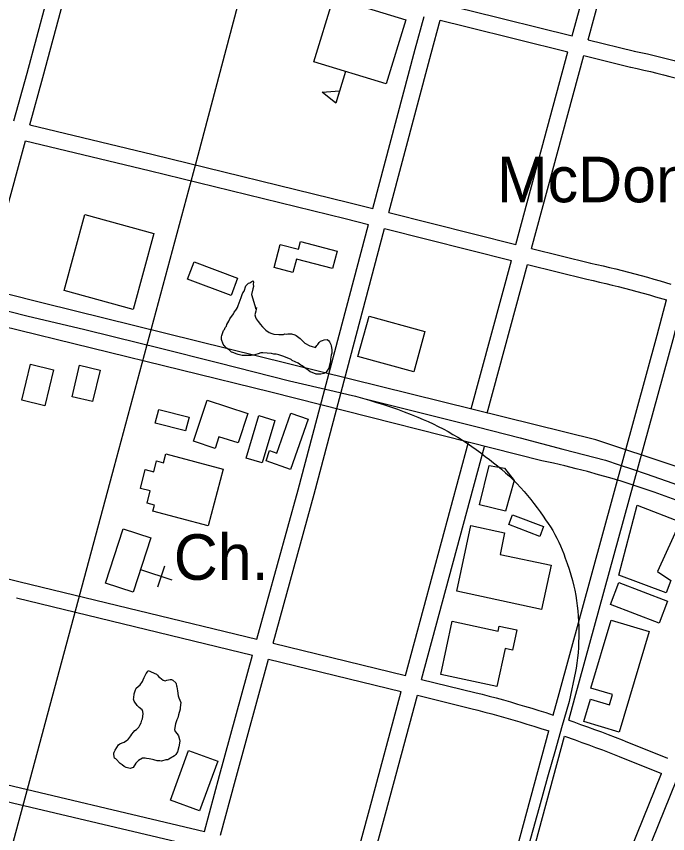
# Model space of a CAD drawing. Extents: x 3677843 to 3715951, y 511991 to 537744.
# Drawn here: x 3697793 to 3698980, y 532913 to 534400 of the extents above; entities that cross this region are included whole.
import ezdxf

# ---------------------------------------------------------------- set-up
doc = ezdxf.new("R2010")
doc.units = 0
for name, color, linetype in [('V-BLDG-IDEN', 7, 'Continuous'), ('V-BLDG-OTLN', 7, 'Continuous'), ('V-GRID-MAJR', 7, 'Continuous'), ('V-RAIL-TRAK', 7, 'Continuous'), ('V-ROAD-CNTR', 7, 'Continuous'), ('V-SITE-OTLN', 7, 'Continuous'), ('V-SITE-OTLN-IDEN', 7, 'Continuous'), ('V-SITE-VEGE', 7, 'Continuous')]:
    doc.layers.add(name, color=color, linetype=linetype)

msp = doc.modelspace()

# ---------------------------------------------------------------- linework, layer by layer
at = {"layer": 'V-BLDG-OTLN'}
msp.add_line((3698392.9211752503, 534299.755374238), (3698375.4262102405, 534242.362489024), dxfattribs=at)
for points in [[(3698371.055218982, 534434.0531056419), (3698502.619955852, 534393.9481858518), (3698467.0220270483, 534277.1674194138), (3698335.457290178, 534317.2723392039)], [(3698375.4262102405, 534242.362489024), (3698350.098260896, 534262.15944943), (3698382.162196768, 534264.4604448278)], [(3697880.3692003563, 533901.22017131), (3697918.10712488, 534039.443894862), (3698044.0158730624, 534005.067963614), (3698006.277948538, 533866.844240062)], [(3698369.2612225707, 533941.1970913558), (3698303.545354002, 533958.3510570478), (3698297.22136665, 533934.1221055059), (3698262.77143555, 533943.114087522), (3698273.6794137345, 533984.903003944), (3698307.2573465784, 533976.1380214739), (3698310.914339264, 533990.146993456), (3698377.502206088, 533972.7650282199)], [(3698117.020727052, 533953.5620666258), (3698196.39156831, 533923.8591260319), (3698184.542592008, 533892.1971893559), (3698105.17175075, 533921.9011299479)], [(3698435.819089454, 533854.4532648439), (3698537.3498863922, 533826.268321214), (3698517.0389270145, 533753.1004675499), (3698415.5081300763, 533781.2844111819)], [(3697861.256238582, 533757.0174597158), (3697845.105270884, 533691.5765905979), (3697803.38735432, 533701.872570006), (3697819.53732202, 533767.3134391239)], [(3697894.9201712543, 533707.853558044), (3697908.731143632, 533765.4214429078), (3697945.998069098, 533756.48046079), (3697932.1860967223, 533698.9125759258)], [(3698214.910531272, 533677.6246185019), (3698197.232566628, 533623.75072625), (3698162.4716361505, 533635.1567034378), (3698155.477650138, 533613.841746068), (3698116.2457286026, 533626.7147203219), (3698140.9176792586, 533701.903569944)], [(3698101.644757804, 533645.7666822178), (3698046.338868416, 533659.8806539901), (3698052.717855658, 533684.8756039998), (3698108.023745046, 533670.7606322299)], [(3698324.613311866, 533667.0296396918), (3698292.6673757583, 533575.5008227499), (3698248.1144648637, 533591.0507916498), (3698254.649451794, 533609.7747542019), (3698267.940425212, 533605.13576348), (3698293.35137439, 533677.9406178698)], [(3698264.132432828, 533664.8836439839), (3698241.195478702, 533587.4327988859), (3698212.013537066, 533596.0747816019), (3698234.950491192, 533673.5256266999)], [(3698170.3356204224, 533575.9688218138), (3698142.9476751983, 533472.6910283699), (3698042.2888765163, 533499.384974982), (3698045.249870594, 533510.549952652), (3698031.5058980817, 533514.1949453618), (3698037.377886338, 533536.3359010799), (3698019.2799225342, 533541.13589148), (3698028.342904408, 533575.306823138), (3698043.704873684, 533571.2328312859), (3698048.9398632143, 533590.9717918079), (3698061.327838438, 533587.686798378), (3698065.58682992, 533603.74576626)], [(3698636.893687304, 533511.2759512), (3698654.67065175, 533582.807808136), (3698682.5325960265, 533577.6468184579), (3698700.1945607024, 533555.3538630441), (3698684.069592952, 533499.749974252)], [(3698890.531180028, 533383.180207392), (3698923.929113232, 533510.3039531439), (3699002.5559559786, 533480.079013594), (3698961.0030390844, 533389.5911945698), (3698985.331990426, 533373.504226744), (3698976.521008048, 533350.8552720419)], [(3698697.087566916, 533492.986987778), (3698753.3174544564, 533471.5800305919), (3698746.5144680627, 533453.7100663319), (3698690.284580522, 533475.1170235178)], [(3698749.968461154, 533320.9343318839), (3698595.614769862, 533353.9592658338), (3698621.19071871, 533473.4980267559), (3698682.6275958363, 533460.353053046), (3698674.211612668, 533421.0181317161), (3698767.128426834, 533401.1381714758)], [(3698890.3401804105, 533369.5562346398), (3698979.3890023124, 533335.788302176), (3698964.3410324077, 533296.105381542), (3698875.2922105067, 533329.8733140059)], [(3698566.3018284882, 533202.7175683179), (3698587.286786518, 533299.2903751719), (3698670.9346192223, 533281.1144115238), (3698672.9456152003, 533290.3713930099), (3698704.7925515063, 533283.4534068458), (3698696.8175674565, 533246.742480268), (3698683.4475941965, 533249.6464744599), (3698668.4366242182, 533180.533612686)], [(3698839.664281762, 533177.8226181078), (3698876.939207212, 533301.3253711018), (3698946.0980688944, 533280.452412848), (3698890.922179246, 533097.6367784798), (3698826.92030725, 533116.9547398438), (3698839.102282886, 533157.317659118), (3698873.301214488, 533146.9956797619), (3698879.021203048, 533165.943641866)], [(3698073.9598131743, 532973.4990267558), (3698107.1837467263, 533064.3008451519), (3698160.120640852, 533044.93188389), (3698126.8977072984, 532954.1300654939)]]:
    msp.add_lwpolyline(points, close=True, dxfattribs=at)
at = {"layer": 'V-GRID-MAJR'}
msp.add_spline([(3697869.728154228, 523644.39091797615), (3697800.0870000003, 529704.966), (3697730.4450000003, 535765.552), (3697730.4050000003, 535769.005)], degree=3, dxfattribs=at)
at = {"layer": 'V-RAIL-TRAK'}
for points in [[(3697719.199, 533878.8420000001), (3697812.424, 533855.227), (3697918.003, 533829.924), (3698018.7830000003, 533805.389), (3698050.906, 533797.61), (3698162.102, 533769.498), (3698290.704, 533736.885), (3698371.96, 533717.814), (3698384.99, 533714.947), (3698397.9760000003, 533711.883), (3698410.913, 533708.625), (3698423.799, 533705.1680000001), (3698436.632, 533701.518), (3698449.407, 533697.674), (3698462.123, 533693.638), (3698474.778, 533689.408), (3698487.365, 533684.9890000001), (3698499.887, 533680.379), (3698512.3340000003, 533675.58), (3698524.71, 533670.594), (3698534.1, 533666.721), (3698543.407, 533662.649), (3698552.627, 533658.385), (3698561.752, 533653.929), (3698570.784, 533649.28), (3698579.718, 533644.4450000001), (3698588.546, 533639.421), (3698597.267, 533634.213), (3698605.877, 533628.825), (3698614.372, 533623.254), (3698622.7460000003, 533617.507), (3698630.9990000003, 533611.587), (3698639.128, 533605.4940000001), (3698647.123, 533599.231), (3698654.853, 533593.64), (3698662.447, 533587.871), (3698669.9050000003, 533581.925), (3698677.223, 533575.808), (3698684.395, 533569.5210000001), (3698691.42, 533563.067), (3698698.291, 533556.452), (3698705.006, 533549.68), (3698711.562, 533542.751), (3698717.951, 533535.671), (3698724.177, 533528.446), (3698730.231, 533521.075), (3698736.111, 533513.5650000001), (3698741.815, 533505.92), (3698747.338, 533498.1460000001), (3698752.677, 533490.243), (3698757.3200000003, 533483.92), (3698761.781, 533477.4670000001), (3698766.0530000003, 533470.889), (3698770.132, 533464.1900000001), (3698774.019, 533457.376), (3698777.71, 533450.454), (3698781.198, 533443.427), (3698784.485, 533436.304), (3698787.563, 533429.089), (3698790.434, 533421.79), (3698793.095, 533414.411), (3698796.619, 533404.333), (3698799.935, 533394.183), (3698803.036, 533383.966), (3698805.923, 533373.687), (3698808.598, 533363.348), (3698810.394, 533355.742)], [(3698423.799, 533705.1680000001), (3698632.71, 533652.8740000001), (3698710.646, 533632.876), (3698788.519, 533612.633), (3698866.3310000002, 533592.151), (3698891.0160000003, 533584.25), (3698915.631, 533576.138), (3698940.174, 533567.811), (3698964.643, 533559.272), (3698989.039, 533550.523), (3699013.359, 533541.563), (3699037.599, 533532.392), (3699061.759, 533523.013), (3699092.477, 533510.839), (3699123.113, 533498.457), (3699153.663, 533485.868), (3699170.5840000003, 533478.716), (3699184.127, 533473.068), (3699214.503, 533460.0650000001), (3699405.434, 533381.379), (3699507.679, 533340.87)], [(3698810.394, 533355.742), (3698812.032, 533346.371), (3698813.464, 533336.966), (3698814.687, 533327.531), (3698815.702, 533318.071), (3698816.507, 533308.593), (3698817.105, 533299.099), (3698817.494, 533289.5920000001), (3698817.673, 533280.081), (3698817.644, 533270.568), (3698817.4020000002, 533261.057), (3698816.954, 533251.552), (3698816.294, 533242.062), (3698815.4280000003, 533232.588), (3698814.3510000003, 533223.136), (3698813.0670000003, 533213.709), (3698811.869, 533207.983)], [(3698811.869, 533207.983), (3698800.383, 533153.101), (3698786.467, 533105.188)], [(3698786.467, 533105.188), (3698775.0270000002, 533065.807), (3698761, 533015.586)], [(3698761, 533015.586), (3698745.595, 532960.421), (3698713.898, 532847.799), (3698689.208, 532753.2660000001)]]:
    msp.add_lwpolyline(points, dxfattribs=at)
at = {"layer": 'V-ROAD-CNTR'}
for points in [[(3697781.7723975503, 532874.5672246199), (3697971.5160180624, 533579.472814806), (3698124.668711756, 534147.6856783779), (3698341.908277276, 534967.3090391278), (3698469.0320230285, 535449.930073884), (3698561.7858375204, 535781.818410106)], [(3698805.746349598, 534364.6572444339), (3698840.5612799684, 534492.96898781), (3698899.413162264, 534711.531550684)], [(3698834.884291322, 534357.483258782), (3698869.521222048, 534485.1410034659), (3698928.5361040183, 534704.305565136)], [(3697789.1283828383, 534209.762554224), (3697812.993335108, 534296.7253802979), (3697883.5471940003, 534559.4648548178)], [(3697818.3073244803, 534202.7295682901), (3697841.9452772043, 534288.865396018), (3697912.6971357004, 534552.340869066)], [(3698572.952815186, 534421.891129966), (3698619.1347228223, 534410.6061525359), (3698805.746349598, 534364.658244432)], [(3698442.6300758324, 534050.153873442), (3698519.7249216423, 534340.0482936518), (3698535.962889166, 534400.046173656)], [(3698471.735017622, 534042.866888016), (3698548.7008636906, 534332.2743091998), (3698565.1148308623, 534392.923187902)], [(3698565.113830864, 534392.9241878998), (3698611.9887371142, 534381.4702108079), (3698797.888365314, 534335.6973023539)], [(3698834.884291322, 534357.483258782), (3698918.954123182, 534336.7833001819)], [(3698702.743555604, 533985.027003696), (3698797.889365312, 534335.696302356)], [(3698918.538124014, 534336.8792999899), (3698930.631099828, 534334.2653052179), (3698942.7530755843, 534331.561310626), (3698954.8580513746, 534328.77931619), (3698966.9450272, 534325.917321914), (3698979.012003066, 534322.9783277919), (3698991.0599789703, 534319.9613338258), (3699003.088954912, 534316.8663400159), (3699015.096930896, 534313.692346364), (3699027.0839069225, 534310.4403528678), (3699039.04988299, 534307.1103595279), (3699050.9938591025, 534303.7033663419), (3699086.995787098, 534293.182387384)], [(3697842.08727692, 533877.8892179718), (3696358.833243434, 534251.8904699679), (3695886.3971883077, 534330.6213125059), (3696315.168330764, 534198.4275768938), (3697766.869427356, 533836.564300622)], [(3698731.851497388, 533977.74001827), (3698827.0273070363, 534328.5223167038)], [(3698827.0263070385, 534328.5223167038), (3698911.782137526, 534307.6533584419)], [(3698912.1981366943, 534307.557358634), (3698924.1951127, 534304.963363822), (3698936.1270888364, 534302.3013691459), (3698948.042065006, 534299.5633746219), (3698959.939041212, 534296.7473802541), (3698971.8180174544, 534293.85438604), (3698983.6779937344, 534290.8833919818), (3698995.516970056, 534287.8363980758), (3699007.336946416, 534284.7124043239), (3699019.1359228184, 534281.512410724), (3699030.9138992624, 534278.23441728), (3699042.671875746, 534274.8814239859), (3699054.4058522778, 534271.451430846), (3699079.201802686, 534264.0284456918)], [(3697818.306324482, 534202.7305682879), (3698042.5238760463, 534148.690676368), (3698399.207162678, 534061.0268516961), (3698442.6300758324, 534050.15487344)], [(3697605.113750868, 533419.8681340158), (3697689.3515823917, 533732.8155081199), (3697810.3643403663, 534173.785626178)], [(3697810.3633403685, 534173.7866261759), (3698035.429890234, 534119.540734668), (3698391.983177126, 534031.9089099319), (3698434.9190912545, 534021.1589314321)], [(3698471.734017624, 534042.8678880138), (3698702.743555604, 533985.029003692)], [(3698231.705497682, 533266.4424408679), (3698306.6143478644, 533538.7078963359), (3698434.9190912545, 534021.1589314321)], [(3698260.868439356, 533259.3504550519), (3698335.574289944, 533530.873912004), (3698464.024033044, 534013.8719460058)], [(3698464.0230330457, 534013.8719460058), (3698694.8865713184, 533956.07006161)], [(3698731.8494973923, 533977.7410182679), (3698839.351282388, 533950.826072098)], [(3698621.601717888, 533685.9696018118), (3698694.8865713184, 533956.0690616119)], [(3698650.55565998, 533678.1136175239), (3698723.9945131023, 533948.7820761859)], [(3698723.9935131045, 533948.7830761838), (3698832.06529696, 533921.724130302)], [(3698838.901283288, 533950.931071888), (3698850.493260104, 533948.4050769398), (3698862.118236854, 533945.7910821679), (3698873.7252136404, 533943.0970875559), (3698885.314190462, 533940.3260930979), (3698896.8841673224, 533937.4740988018), (3698908.434144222, 533934.5451046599), (3698919.9641211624, 533931.539110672), (3698931.4740981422, 533928.453116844), (3698942.962075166, 533925.2901231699), (3698954.4280522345, 533922.0501296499), (3698965.872029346, 533918.7331362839), (3698985.2879905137, 533912.9611478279)], [(3698832.51529606, 533921.619130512), (3698844.0092730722, 533919.11513552), (3698855.4362502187, 533916.5451406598), (3698866.8452274, 533913.8971459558), (3698878.236204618, 533911.1721514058), (3698889.6081818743, 533908.3701570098), (3698900.9621591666, 533905.4911627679), (3698912.296136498, 533902.53516868), (3698923.6081138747, 533899.5031747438), (3698934.90009129, 533896.3941809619), (3698946.1720687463, 533893.2081873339), (3698957.4200462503, 533889.947193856), (3698977.5310060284, 533883.9682058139)], [(3702645.7666695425, 532138.0326976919), (3702422.120116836, 532223.1855273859), (3701929.237102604, 532401.777170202), (3701511.6119378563, 532554.101865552), (3701233.719493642, 532673.0656276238), (3699747.969465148, 533276.5194207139), (3699218.733523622, 533489.584994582), (3698992.918975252, 533581.24581126), (3698848.5532639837, 533629.631714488), (3697842.08727692, 533877.8892179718)], [(3698771.0474189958, 533128.6497164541), (3698781.722397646, 533168.05663764), (3698960.4340402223, 533820.0633336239), (3698977.5310060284, 533883.9682058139)], [(3698799.549361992, 533119.1287354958), (3698810.666339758, 533160.1706534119), (3698989.3919823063, 533812.221349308), (3699006.1459487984, 533874.8482240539)], [(3698750.5674599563, 533591.3157911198), (3698256.902447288, 533716.1675414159), (3697766.869427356, 533836.564300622)], [(3698502.3309564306, 533200.6295724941), (3698616.8827273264, 533625.3687230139)], [(3698531.4898981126, 533193.537586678), (3698645.848669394, 533617.556738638)], [(3697605.113750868, 533419.8691340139), (3697800.664359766, 533371.268231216)], [(3697800.591359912, 533371.28623118), (3698231.7044976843, 533266.443440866)], [(3697793.501374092, 533342.13628948), (3698223.743513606, 533237.5054987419)], [(3698260.867439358, 533259.35145505), (3698502.3309564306, 533200.6295724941)], [(3698136.235688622, 532916.9691398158), (3698163.462634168, 533018.409936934), (3698223.743513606, 533237.504498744)], [(3698165.4436302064, 532910.0611536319), (3698192.4125762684, 533010.5419526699), (3698252.9064552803, 533230.412512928)], [(3698252.9064552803, 533230.4135129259), (3698494.5169720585, 533171.655630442)], [(3698531.4898981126, 533193.5385866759), (3698628.438704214, 533169.9616338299)], [(3698408.2901445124, 532852.0092697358), (3698436.5050880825, 532956.5580606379), (3698494.5169720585, 533171.655630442)], [(3698437.408086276, 532844.764284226), (3698465.4690301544, 532948.7440762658), (3698523.6759137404, 533164.564644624)], [(3698523.6759137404, 533164.564644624), (3698621.3487183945, 533140.8116921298)], [(3698628.6307038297, 533169.913633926), (3698641.5736779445, 533166.584640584), (3698654.538652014, 533163.1656474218), (3698667.4836261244, 533159.6686544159), (3698680.407600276, 533156.093661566), (3698693.3095744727, 533152.4426688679), (3698706.1895487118, 533148.7136763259), (3698719.047522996, 533144.90668394), (3698731.8814973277, 533141.0226917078), (3698744.6914717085, 533137.06169963), (3698757.4784461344, 533133.023707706), (3698771.0474189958, 533128.6497164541)], [(3698621.1567187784, 533140.859692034), (3698634.0116930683, 533137.552698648), (3698646.8026674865, 533134.1797053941), (3698659.573641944, 533130.730712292), (3698672.323616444, 533127.2037193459), (3698685.0535909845, 533123.6007265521), (3698697.759565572, 533119.9217339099), (3698710.4435402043, 533116.16674142), (3698723.1055148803, 533112.334749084), (3698735.743489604, 533108.427756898), (3698748.358464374, 533104.4437648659), (3698763.1954347, 533099.658774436)], [(3698799.549361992, 533119.1287354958), (3698808.3743443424, 533116.10674154), (3698821.0333190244, 533111.6877503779), (3698833.6662937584, 533107.192759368), (3698846.2722685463, 533102.620768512), (3698858.85024339, 533097.9737778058), (3698871.3992182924, 533093.250787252), (3698883.9201932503, 533088.4527968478), (3698896.401168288, 533083.583806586), (3698902.2921565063, 533081.2558112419)], [(3698677.0046070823, 532781.4584108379), (3698763.1954347, 533099.658774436)], [(3698705.486550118, 532771.8654300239), (3698791.7013776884, 533090.152793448)], [(3698791.7013776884, 533090.152793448), (3698811.0613389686, 533083.3938069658), (3698823.524314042, 533078.958815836), (3698835.9602891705, 533074.4488248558), (3698848.368264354, 533069.8638340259), (3698860.7492395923, 533065.2048433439), (3698873.1022148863, 533060.4708528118), (3698885.437190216, 533055.6598624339), (3698891.2661785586, 533053.3558670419)], [(3698902.346156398, 533081.2348112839), (3698979.5190020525, 533050.3898729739)], [(3698891.212178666, 533053.3768669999), (3698968.301024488, 533022.5669286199)], [(3697715.821529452, 533016.4109409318), (3698136.235688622, 532916.970139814)], [(3698845.372270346, 532717.6945383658), (3698968.301024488, 533022.565928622)], [(3698873.256214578, 532706.6265605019), (3698996.158968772, 533011.4319508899)], [(3697708.9155432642, 532987.2169993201), (3698128.4557041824, 532887.983197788)]]:
    msp.add_lwpolyline(points, dxfattribs=at)
msp.add_arc((3698398.8255983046, 531935.6245245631), 1692.6416949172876, 66.49103395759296, 78.00616451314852, dxfattribs=at)
at = {"layer": 'V-SITE-OTLN'}
for p, q in [((3698051.300858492, 533361.8972499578), (3698063.7188336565, 533399.9201739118)), ((3698019.485922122, 533393.3261870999), (3698076.52180805, 533374.7002243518))]:
    msp.add_line(p, q, dxfattribs=at)
msp.add_lwpolyline([(3698038.27688454, 533450.8670720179), (3698005.9949491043, 533352.0162697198), (3697955.7780495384, 533368.415236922), (3697988.058984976, 533467.2660392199)], close=True, dxfattribs=at)
at = {"layer": 'V-SITE-VEGE'}
for points in [[(3698285.377, 533821.892), (3698288.095, 533822.481), (3698290.821, 533822.526), (3698294.646, 533822.0430000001), (3698300.673, 533820.507), (3698302.873, 533819.452), (3698310.051, 533814.117), (3698318.921, 533805.536), (3698327.73, 533800.773), (3698330.474, 533799.726), (3698338.146, 533797.672), (3698340.818, 533800.99), (3698342.426, 533802.653), (3698345.09, 533806.513), (3698347.227, 533809.278), (3698351.026, 533810.431), (3698353.735, 533811.568), (3698359.179, 533812.202), (3698361.941, 533810.066), (3698363.617, 533807.912), (3698365.878, 533803.04), (3698366.467, 533800.322), (3698368.2120000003, 533793.805), (3698368.257, 533791.075), (3698367.774, 533787.252), (3698366.744, 533783.416), (3698365.773, 533776.309), (3698365.274, 533773.573), (3698364.79, 533769.745), (3698363.264, 533763.175), (3698362.2260000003, 533759.882), (3698359.046, 533754.377), (3698356.899, 533752.159), (3698353.663, 533749.9230000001), (3698348.2260000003, 533748.743), (3698341.685, 533748.635), (3698339.4930000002, 533749.145), (3698332.358, 533751.754), (3698328.514, 533753.327), (3698324.651, 533755.991), (3698321.336, 533758.664), (3698318.5810000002, 533760.255), (3698314.1550000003, 533764.001), (3698311.401, 533765.59), (3698306.4390000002, 533768.781), (3698300.94, 533771.417), (3698295.988, 533774.063), (3698293.778, 533775.662), (3698283.345, 533779.854), (3698278.946, 533781.964), (3698271.274, 533784.018), (3698266.886, 533785.583), (3698262.521, 533785.511), (3698258.1410000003, 533786.529), (3698242.299, 533787.903), (3698238.4820000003, 533787.839), (3698233.599, 533786.121), (3698225.455, 533783.805), (3698221.1, 533783.188), (3698204.741, 533782.916), (3698197.6240000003, 533784.436), (3698195.429, 533785.49), (3698187.747, 533788.091), (3698185, 533789.136), (3698183.3370000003, 533790.746), (3698181.111, 533793.437), (3698176.157, 533796.081), (3698171.715, 533800.916), (3698170.034, 533803.617), (3698167.17, 533811.752), (3698167.089, 533816.661), (3698167.59, 533819.395), (3698168.627, 533822.684), (3698170.718, 533828.177), (3698172.3170000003, 533830.385), (3698173.898, 533833.684), (3698176.034, 533836.447), (3698176.536, 533839.183), (3698180.253, 533845.245), (3698182.363, 533849.642), (3698188.754, 533859.022), (3698190.346, 533861.776), (3698193.008, 533865.639), (3698194.6180000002, 533867.302), (3698196.207, 533870.056), (3698197.235, 533873.89), (3698202.99, 533888.716), (3698204.546, 533893.649), (3698206.128, 533896.949), (3698208.264, 533899.711), (3698211.372, 533909.585), (3698212.974, 533911.789), (3698216.2, 533914.572), (3698218.373, 533915.153), (3698222.153, 533917.398), (3698224.863, 533918.535), (3698225.444, 533916.362), (3698224.963, 533912.534), (3698225.035, 533908.172), (3698224.007, 533904.338), (3698221.995, 533893.938)], [(3698221.995, 533893.938), (3698229.52, 533867.879), (3698230.575, 533870.079), (3698230.075, 533867.343), (3698229.591, 533863.517), (3698228.0640000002, 533856.9450000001), (3698228.682, 533852.591), (3698230.372, 533849.3470000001), (3698233.718, 533845.0380000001), (3698236.497, 533841.81), (3698237.622, 533839.648), (3698241.523, 533834.802), (3698247.62, 533828.904), (3698253.6920000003, 533824.64), (3698258.628, 533823.086), (3698262.472, 533821.513), (3698271.752, 533821.1190000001), (3698279.931, 533821.257), (3698282.6410000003, 533822.3910000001), (3698285.377, 533821.892)]]:
    msp.add_lwpolyline(points, dxfattribs=at)
msp.add_lwpolyline([(3698033.6720000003, 533209.492), (3698048.505, 533203.1950000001), (3698050.723, 533201.049), (3698052.394, 533198.892), (3698054.612, 533196.748), (3698057.9220000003, 533194.62), (3698060.693, 533191.939), (3698064.529, 533190.911), (3698067.236, 533192.0480000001), (3698073.7630000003, 533193.246), (3698075.944, 533193.283), (3698078.6890000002, 533192.236), (3698083.6780000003, 533187.411), (3698084.259, 533185.238), (3698085.404, 533181.984), (3698085.441, 533179.803), (3698087.194, 533172.7390000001), (3698087.892, 533163.478), (3698089.592, 533159.687), (3698093, 533151.561), (3698092.062, 533142.273), (3698091.56, 533139.537), (3698089.007, 533129.129), (3698087.46, 533123.648), (3698085.887, 533119.804), (3698083.278, 533112.669), (3698081.269, 533102.2710000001), (3698082.4220000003, 533098.4720000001), (3698086.311, 533094.174), (3698088.548, 533090.938), (3698090.848, 533083.88), (3698090.893, 533081.157), (3698089.426, 533070.767), (3698086.8540000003, 533061.453), (3698084.2, 533057.041), (3698081.519, 533054.272), (3698071.256, 533048.102), (3698069.092, 533046.975), (3698065.819, 533046.92), (3698057.676, 533044.604), (3698054.94, 533045.104), (3698050.031, 533045.024), (3698044, 533047.104), (3698041.261, 533047.604), (3698035.234, 533049.142), (3698030.319, 533049.605), (3698028.128, 533050.115), (3698023.221, 533050.033), (3698015.647, 533046.091), (3698010.8200000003, 533041.102), (3698006.04, 533033.385), (3698000.613, 533031.658), (3697993.4960000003, 533033.176), (3697989.644, 533035.296), (3697986.326, 533037.968), (3697982.463, 533040.631), (3697974.691, 533048.686), (3697972.483, 533050.285), (3697970.741, 533056.802), (3697970.704, 533058.985), (3697971.759, 533061.182), (3697973.3310000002, 533065.029), (3697979.721, 533074.406), (3697981.876, 533076.08), (3697986.203, 533078.332), (3697990.002, 533079.487), (3697994.319, 533082.285), (3697996.484, 533083.4130000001), (3697998.6180000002, 533086.174), (3698001.819, 533090.59), (3698003.947, 533093.899), (3698006.609, 533097.764), (3698009.292, 533100.535), (3698011.991, 533102.216), (3698016.282, 533106.65), (3698018.4, 533110.504), (3698021.0640000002, 533114.367), (3698022.074, 533119.294), (3698023.1180000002, 533122.039), (3698024.611, 533130.792), (3698023.9930000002, 533135.1460000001), (3698022.311, 533137.843), (3698017.322, 533142.67), (3698013.452, 533145.88), (3698007.863, 533153.969), (3698006.708, 533157.77), (3698007.218, 533159.96), (3698008.19, 533167.068), (3698008.7, 533169.259), (3698009.737, 533172.549), (3698011.838, 533177.492), (3698015.0530000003, 533180.818), (3698018.828, 533183.61), (3698023.09, 533189.68), (3698024.136, 533192.424), (3698026.2460000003, 533196.824), (3698029.944, 533203.975), (3698032.072, 533207.285)], close=True, dxfattribs=at)

# ---------------------------------------------------------------- texts
at = {"layer": 'V-BLDG-IDEN'}
msp.add_text('McDonogh No.19', height=82.99983200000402, dxfattribs=at).set_placement((3698668.5316240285, 534061.7128503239))
at = {"layer": 'V-SITE-OTLN-IDEN'}
msp.add_text('Ch.', height=82.99983200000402, dxfattribs=at).set_placement((3698080.137800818, 533374.6412244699))

doc.saveas('drawing.dxf')
